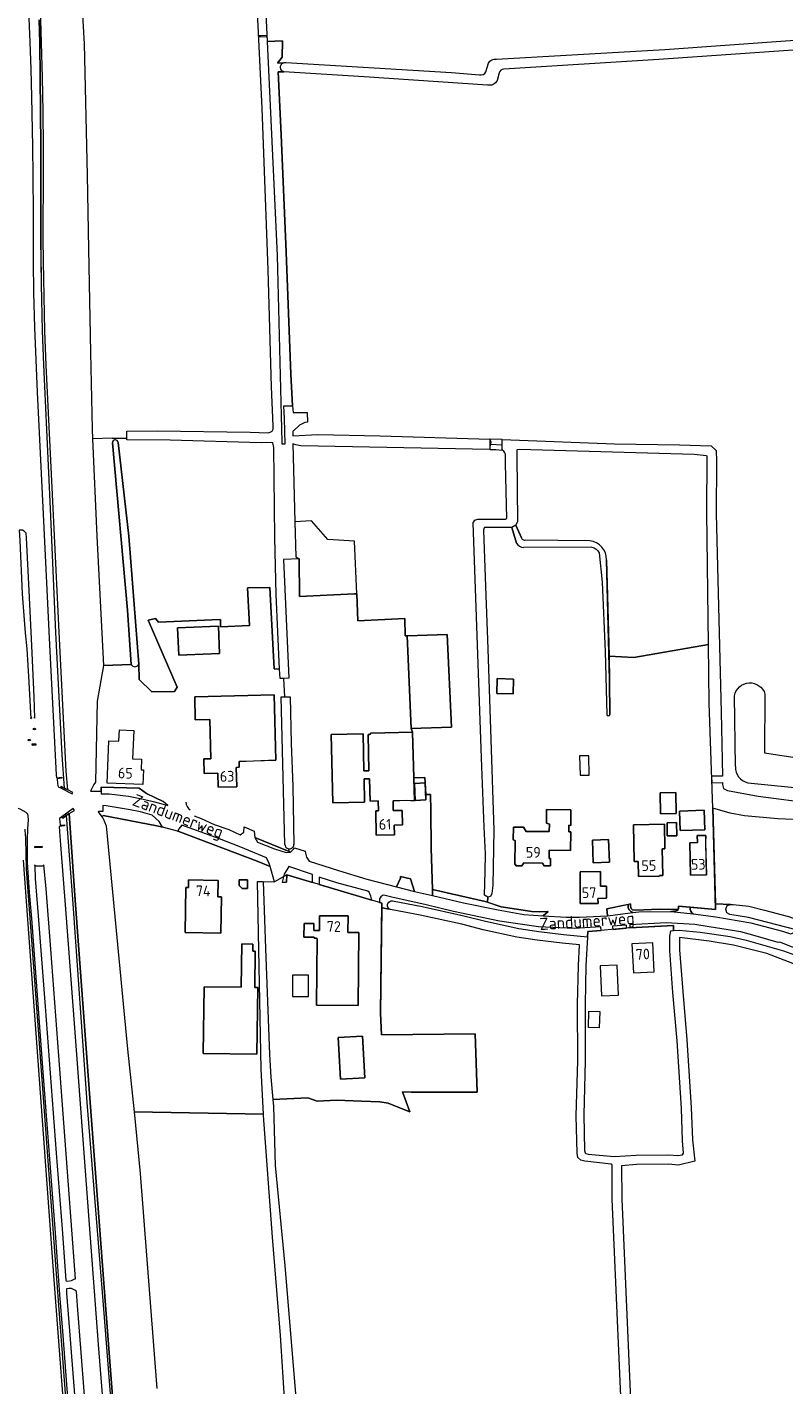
# Model space of a CAD drawing. Header units: metres. Extents: x 209813 to 223847, y 571801 to 587119.
# Tile 516 of 656: x 216896 to 217179, y 583366 to 583874. Entities that reach past the tile are written whole.
import ezdxf
from ezdxf.enums import TextEntityAlignment as Align

# ---------------------------------------------------------------- set-up
doc = ezdxf.new("R2010")
doc.units = ezdxf.units.M
for name, color, linetype, lineweight in [('B-RO-GK-BESCHOEIING_DAMWAND-G', 8, 'GK-BESCHOEIING', 0), ('B-RO-GR-BOUWLAND-GV', 8, 'Continuous', 0), ('B-RO-GR-GRAS-GV', 8, 'Continuous', 0), ('B-RO-GW-TALUD_KRUIN-G', 8, 'Continuous', 0), ('B-RO-IE-MEUBILAIR_WEGMEUBILAIR-S', 8, 'Continuous', 0), ('B-RO-KL-WATER_BRANDLEIDING_PUT-S', 8, 'Continuous', 0), ('B-RO-KL-WATER_PUT-S', 8, 'Continuous', 0), ('B-RO-KW-KUNSTWERK_DEK-GV', 8, 'Continuous', 0), ('B-RO-KW-KUNSTWERK_STUW-GV', 8, 'Continuous', 0), ('B-RO-OG-BEBOUWING-GV', 8, 'Continuous', 0), ('B-RO-OG-BEBOUWING-T18', 8, 'Continuous', 0), ('B-RO-OG-TERREIN_ERF-GV', 8, 'Continuous', 0), ('B-RO-OG-TOPOGRAFIE-T18', 8, 'Continuous', 0), ('B-RO-OG-WATER_GREPPEL-GV', 8, 'Continuous', 0), ('B-RO-OG-WEG-GV', 8, 'Continuous', 0), ('B-RO-VH-ONVERHARD-GV', 8, 'Continuous', 0), ('B-RO-VH-VERHARDING_BETONSTRAATSTEEN-GV', 8, 'Continuous', 0), ('B-RO-VH-VERHARDING_PUIN-GV', 8, 'Continuous', 0), ('B-RO-VH-VERHARDING_STRAATBAKSTEEN-GV', 8, 'Continuous', 0), ('B-RO-VH-VERHARDING_TEGEL-GV', 8, 'Continuous', 0)]:
    doc.layers.add(name, color=color, linetype=linetype, lineweight=lineweight)
doc.styles.add('NLCS-ISO', font='txt')
doc.styles.add('NLCS-ISO-M200-T18', font='txt', dxfattribs={"height": 0.36})
doc.linetypes.add('GK-BESCHOEIING', pattern='A,30,-5,[1,NLCS.shx,S=1,R=0,X=0,Y=0],-5', length=40)

# ---------------------------------------------------------------- blocks, each defined once
blk = doc.blocks.new('SKL-WATER_BRANDKRAAN_BRANDPUT-SO')
at = {"color": 0, "linetype": 'ByBlock', "lineweight": 18}
blk.add_ellipse((0, 0), major_axis=(2.5, 0), ratio=0.54, dxfattribs=at)
at = {"color": 0, "linetype": 'ByBlock', "lineweight": 18, "style": 'NLCS-ISO'}
blk.add_text('bk', height=1.5, dxfattribs=at).set_placement((0.2, 0), align=Align.MIDDLE_CENTER)
blk = doc.blocks.new('SKL-WATER_WATERLEIDINGPUT-SO')
at = {"color": 0, "linetype": 'ByBlock', "lineweight": 18}
blk.add_ellipse((0, 0), major_axis=(2.5, 0), ratio=0.54, dxfattribs=at)
at = {"color": 0, "linetype": 'ByBlock', "lineweight": 18, "style": 'NLCS-ISO'}
blk.add_text('wl', height=1.5, dxfattribs=at).set_placement((0, 0), align=Align.MIDDLE_CENTER)
blk = doc.blocks.new('SIE-WEG_SLAGBOOM-SO')
at = {"linetype": 'ByBlock', "lineweight": 18}
h = blk.add_hatch(color=0, dxfattribs=at)
h.dxf.hatch_style = 1
h.paths.add_polyline_path([(0, 0.5), (-1, 0.5), (-2, -0.5), (-1, -0.5)])
h.paths.add_polyline_path([(2, 0.5), (1, 0.5), (0, -0.5), (1, -0.5)])
at = {"color": 0, "linetype": 'ByBlock', "lineweight": 18}
blk.add_lwpolyline([(-2, 0.5), (2, 0.5), (2, -0.5), (-2, -0.5)], close=True, dxfattribs=at)
for points in [[(-2, -0.5), (-1, 0.5)], [(-1, -0.5), (0, 0.5)], [(0, -0.5), (1, 0.5)], [(1, -0.5), (2, 0.5)]]:
    blk.add_lwpolyline(points, dxfattribs=at)

msp = doc.modelspace()

# ---------------------------------------------------------------- linework, layer by layer
at = {"layer": 'B-RO-GK-BESCHOEIING_DAMWAND-G', "flags": 128}
for points in [[(216911.385, 583588.435), (216910.815, 583595.484), (216908.235, 583647.452), (216905.985, 583693.809), (216903.289, 583747.319), (216902.88, 583759.997), (216902.612, 583773.145), (216902.34, 583786.053), (216902.253, 583794.66), (216902.247, 583798.964), (216902.316, 583816.179), (216902.298, 583829.091), (216902.164, 583842.002), (216901.931, 583854.911), (216901.596, 583867.819), (216901.143, 583880.722), (216900.783, 583889.322), (216900.2, 583902.221), (216897.284, 583946.849), (216894.735, 583982.019), (216890.578, 584043.459), (216887.727, 584086.334), (216884.58, 584134.122), (216881.137, 584191.003), (216877.215, 584246.692), (216874.995, 584277.196), (216870.108, 584347.787), (216865.104, 584417.574), (216861.833, 584466.915), (216858.754, 584502.748), (216856.883, 584525.886), (216856.125, 584533.852), (216854.914, 584545.792), (216853.524, 584557.712), (216852.026, 584569.62), (216851.059, 584577.563), (216850.145, 584585.511), (216848.859, 584597.444), (216848.048, 584605.404), (216846.901, 584617.35), (216845.837, 584629.304), (216844.631, 584643.566)], [(216911.931, 583579.61), (216914.146, 583547.223), (216919.779, 583471.499), (216925.514, 583395.645), (216931.364, 583319.659), (216936.733, 583247.949), (216943.443, 583161.258), (216947.975, 583103.01), (216950.355, 583069.076), (216953.146, 583025.375), (216957.697, 582948.997), (216960.058, 582908.885), (216961.006, 582894.656), (216961.897, 582880.424), (216963.259, 582856.696), (216964.041, 582842.457), (216964.727, 582828.214), (216965.097, 582818.715), (216965.402, 582809.213), (216965.66, 582799.709), (216965.89, 582790.205), (216966.591, 582758.774)]]:
    msp.add_lwpolyline(points, dxfattribs=at)
at = {"layer": 'B-RO-GR-BOUWLAND-GV', "flags": 128}
msp.add_lwpolyline([(216911.673, 583334.546), (216906.329, 583405.121), (216894.889, 583562.2)], dxfattribs=at)
at = {"layer": 'B-RO-GR-GRAS-GV', "flags": 128}
for points in [[(216993.839, 584144.754), (216988.773, 584145.06), (216988.243, 584145.022), (216988.243, 584143.408), (216987.846, 584143.17), (216972.341, 584143.726), (216971.642, 584143.644), (216971.59, 584143.307), (216974.284, 584102.531), (216974.996, 584088.202), (216978.441, 584028.836), (216985.982, 583868.426), (216991.695, 583868.651), (216991.656, 583862.539), (216989.91, 583860.237), (216992.075, 583860.406)], [(216927.957, 583719.956), (216933.537, 583719.956), (216933.492, 583722.568), (216944.854, 583722.761), (216979.653, 583722.274), (216986.385, 583722.023), (216987.092, 583722.246), (216987.838, 583722.651), (216988.269, 583723.369), (216988.267, 583724.581), (216987.688, 583739.143), (216986.377, 583782.961), (216984.085, 583843.377), (216980.623, 583915.246)], [(216916.389, 583887.124), (216917.59, 583867.511), (216918.629, 583818.392), (216919.129, 583790.72), (216919.96, 583752.096), (216920.511, 583723.342), (216920.675, 583719.718)], [(217071.84, 583861.791), (217097.9, 583863.225), (217134.754, 583865.382), (217181.687, 583868.758), (217217.048, 583871.122), (217238.212, 583872.426), (217252.003, 583873.339), (217252.108, 583871.756)], [(217253.931, 583871.884), (217252.108, 583871.756), (217252.227, 583869.952), (217238.436, 583869.039), (217132.494, 583861.627), (217074.555, 583858.073)], [(216992.986, 583860.523), (217055.028, 583856.723), (217065.402, 583855.901)], [(217067.865, 583856.995), (217068.773, 583860.284)], [(217068.385, 583852.061), (217022.309, 583855.153), (216992.292, 583857.004), (216990.144, 583856.978), (216991.287, 583833.496), (216993.139, 583789.575), (216994.837, 583743.9), (216995.433, 583732.027), (216995.727, 583729.617), (217001.015, 583729.619), (217001.121, 583726.021), (217000.116, 583725.809), (216998.158, 583724.91), (216995.582, 583722.528), (216995.548, 583720.847), (217004.962, 583721.329), (217028.311, 583720.883), (217069.371, 583719.598), (217069.706, 583718.587), (217069.537, 583717.809), (217073.951, 583717.497), (217073.989, 583719.453), (217077.117, 583719.356), (217115.938, 583717.841), (217140.287, 583717.494), (217152.156, 583717.136), (217154.02, 583715.321), (217154.156, 583711.376), (217154, 583691.647), (217155.843, 583617.446), (217156.362, 583593.617), (217152.292, 583593.528), (217152.374, 583591.116), (217156.415, 583591.204), (217156.431, 583590.477), (217156.754, 583588.927), (217158.2, 583588.175), (217169.773, 583586.045), (217190.733, 583583.307)], [(217072.857, 583856.592), (217072.017, 583853.8)], [(216927.957, 583719.956), (216920.675, 583719.718)], [(216920.675, 583719.718), (216922.325, 583683.308), (216924.73, 583634.901), (216935.158, 583635.357), (216933.71, 583655.677), (216928.115, 583718.189)], [(216929.116, 583719.343), (216929.044, 583719.956)], [(216930.277, 583718.35), (216934.212, 583683.382), (216938.043, 583635.506), (216938.155, 583629.688), (216942.882, 583625.061), (216951.347, 583625.26), (216952.343, 583626.854), (216941.499, 583651.884), (216944.261, 583652.554), (216945.299, 583651.12), (216965.435, 583652.052)], [(216965.435, 583652.052), (216968.494, 583652.221), (216968.565, 583649.406), (216979.411, 583649.944), (216978.637, 583663.952), (216986.99, 583664.156), (216988.583, 583633.703), (216990.682, 583633.603), (216989.426, 583661.551), (216988.901, 583682.868), (216988.519, 583716.519), (216988.128, 583718.281), (216987.688, 583718.337), (216983.814, 583718.233), (216949.742, 583719.19), (216933.547, 583719.363), (216933.537, 583719.956)], [(217069.537, 583717.809), (217069.317, 583716.794), (217069.297, 583715.795), (216998.608, 583717.16), (216996.737, 583717.502), (216995.556, 583717.907), (216996.348, 583688.686)], [(217019.514, 583661.809), (217019.958, 583651.712), (217037.532, 583652.48), (217037.687, 583646.081), (217038.393, 583646.06), (217053.4, 583646.565), (217054.92, 583611.86), (217039.912, 583611.355), (217040.377, 583610.002), (217040.864, 583592.99), (217045.003, 583593.09), (217045.35, 583586.706), (217047.119, 583586.674), (217047.252, 583580.687), (217047.417, 583566.631), (217047.831, 583551.112), (217067.512, 583546.678), (217068.411, 583546.377), (217068.521, 583548.358), (217067.314, 583549.01), (217067.578, 583557.953), (217067.684, 583564.568), (217067.162, 583574.434), (217066.203, 583600.365), (217063.135, 583688.276), (217063.672, 583689.347), (217064.857, 583689.749), (217075.162, 583689.743), (217075.722, 583689.954), (217075.19, 583710.566), (217075.197, 583713.958), (217074.956, 583714.53), (217074.526, 583715.176), (217074.143, 583715.457), (217073.912, 583715.483), (217073.951, 583717.497)], [(217113.001, 583674.469), (217113.912, 583638.392), (217123.154, 583637.968), (217151.08, 583642.787), (217150.463, 583692.156), (217150.674, 583713.211), (217150.352, 583713.443), (217145.752, 583713.877), (217080.351, 583715.773), (217079.491, 583715.651), (217079.4, 583715.493), (217079.38, 583713.565), (217079.625, 583688.777), (217079.056, 583687.494), (217081.132, 583682.66)], [(217161.239, 583597.156), (217160.885, 583623.607)], [(217172.269, 583624.281), (217172.09, 583602.233), (217186.853, 583600.04)], [(217165.846, 583591.124), (217186.994, 583588.964)], [(217119.395, 583336.092), (217115.147, 583435.318), (217115.081, 583448.231), (217114.685, 583448.407), (217104.898, 583449.525), (217103.347, 583449.889), (217102.287, 583450.886), (217101.933, 583452.6), (217101.642, 583466.541), (217102.19, 583487.077), (217102.071, 583508.27), (217102.434, 583522.774), (217102.815, 583530.527), (217096.351, 583531.128), (217087.078, 583532.226), (217079.468, 583533.367), (217066.839, 583536.134), (217058.833, 583538.183), (217043.245, 583541.568), (217032.187, 583543.694), (217031.779, 583543.859), (217028.89, 583544.327), (217028.46, 583504.9), (217028.735, 583496.802), (217063.793, 583497.199), (217064.587, 583475.371), (217039.916, 583475.371), (217036.582, 583475.428), (217039.44, 583468.046), (217038.361, 583468.354), (217031.264, 583471.192), (217028.169, 583471.748), (217021.303, 583471.986), (217011.968, 583472.389), (217004.692, 583471.992), (217001.261, 583473.256), (216988.164, 583472.554), (216988.396, 583469.978), (216989.052, 583447.978), (216992.57, 583410.54), (216997.153, 583356.483)], [(217185.982, 583522.257), (217172.925, 583527.205), (217160.473, 583530.344), (217151.431, 583531.882), (217140.325, 583533.267), (217140.298, 583528.655), (217141.481, 583512.974), (217143.041, 583494.932), (217144.689, 583469.58), (217145.126, 583457.484), (217146.031, 583449.562), (217139.858, 583448.084), (217136.154, 583448.363), (217124.153, 583448.269), (217118.574, 583447.861), (217118.646, 583435.391), (217129.692, 583181.639), (217135.722, 583034.865), (217136.326, 583024.823)], [(216992.554, 583358.898), (216990.992, 583384.305), (216988.029, 583421.139), (216984.68, 583466.664), (216984.655, 583467.175), (216936.187, 583468.007), (216938.543, 583444.984), (216944.686, 583364.5)]]:
    msp.add_lwpolyline(points, dxfattribs=at)
at = {"layer": 'B-RO-GR-GRAS-GV'}
for points in [[(216992.075, 583860.406, -0.1292641), (216992.986, 583860.523)], [(217068.773, 583860.284, -0.2726035), (217071.84, 583861.791)], [(217065.402, 583855.901, 0.3377162), (217067.865, 583856.995)], [(217074.555, 583858.073, 0.3028672), (217072.857, 583856.592)], [(217072.017, 583853.8, -0.3603467), (217068.385, 583852.061)], [(217160.885, 583623.607, -0.7921545), (217172.269, 583624.281)], [(217161.239, 583597.156, 0.3820419), (217165.846, 583591.124)]]:
    msp.add_lwpolyline(points, format="xyb", dxfattribs=at)
at = {"layer": 'B-RO-GR-GRAS-GV', "flags": 128}
for points in [[(217019.514, 583661.809), (217018.727, 583681.477), (217008.763, 583682.067), (217002.534, 583689.081), (216996.348, 583688.686), (216996.705, 583675.662), (216997.943, 583674.849), (216998.054, 583660.81), (217018.735, 583661.824)], [(217159.322, 583545.614), (217160.386, 583545.59), (217166.249, 583544.876), (217172.113, 583543.495), (217181.118, 583541.111), (217186.918, 583538.891), (217188.864, 583543.66), (217189.555, 583553.39), (217189.871, 583563.631), (217190.236, 583577.233), (217188.518, 583577.114), (217177.036, 583577.621), (217164.666, 583578.732), (217159.186, 583579.727), (217152.701, 583581.57), (217153.742, 583545.744)]]:
    msp.add_lwpolyline(points, close=True, dxfattribs=at)
at = {"layer": 'B-RO-GR-GRAS-GV'}
msp.add_arc((216929.197, 583718.262), 1.084, 4.64868, 183.34649, dxfattribs=at)
at = {"layer": 'B-RO-GW-TALUD_KRUIN-G', "flags": 128}
for points in [[(216900.649, 583876.515), (216900.892, 583867.915), (216901.099, 583855.01), (216901.232, 583842.104), (216901.342, 583829.198), (216901.363, 583816.292), (216901.276, 583799.084), (216901.329, 583786.178), (216901.464, 583777.575), (216901.811, 583760.144), (216902.303, 583747.443), (216904.753, 583693.578), (216906.791, 583647.252), (216909.139, 583601.555), (216910.095, 583589.094)], [(216910.808, 583578.79), (216913.112, 583547.488), (216918.591, 583471.457), (216924.674, 583395.825), (216930.613, 583319.677), (216936.029, 583247.846), (216942.712, 583161.051), (216944.847, 583135.611), (216947.121, 583103.045), (216949.666, 583069.305), (216952.434, 583025.288), (216955.082, 582982.779), (216957.02, 582949.014), (216959.241, 582908.401), (216960.227, 582894.227), (216961.161, 582880.05), (216961.749, 582870.596), (216962.605, 582856.414), (216963.42, 582842.228), (216964.099, 582828.037), (216964.435, 582818.572), (216964.696, 582809.104), (216965.253, 582785.429), (216965.892, 582761.96)]]:
    msp.add_lwpolyline(points, dxfattribs=at)
at = {"layer": 'B-RO-KW-KUNSTWERK_DEK-GV', "flags": 128}
msp.add_lwpolyline([(217069.351, 583718.598), (217069.297, 583715.795), (217071.526, 583715.752), (217073.912, 583715.483), (217073.989, 583719.453), (217069.371, 583719.598)], close=True, dxfattribs=at)
at = {"layer": 'B-RO-KW-KUNSTWERK_STUW-GV', "flags": 128}
msp.add_lwpolyline([(216983.78, 583870.477), (216982.784, 583870.431), (216982.799, 583870.068), (216985.898, 583870.213), (216985.884, 583870.577)], close=True, dxfattribs=at)
at = {"layer": 'B-RO-OG-BEBOUWING-GV', "flags": 128}
for points in [[(216955.895, 583638.921), (216968.223, 583639.434), (216967.798, 583649.645), (216952.484, 583649.008), (216952.909, 583638.797)], [(217039.912, 583611.355), (217054.92, 583611.86), (217053.4, 583646.565), (217038.393, 583646.06)], [(217071.899, 583624.46), (217078.083, 583624.299), (217078.228, 583629.879), (217072.044, 583630.04)], [(216958.897, 583623.238), (216959.118, 583614.667), (216964.518, 583614.807), (216964.898, 583600.097), (216962.328, 583600.03), (216962.468, 583594.6), (216967.498, 583594.73), (216967.635, 583589.43), (216974.617, 583589.617), (216974.423, 583596.856), (216975.572, 583596.886), (216975.514, 583599.068), (216980.837, 583599.331), (216989.232, 583599.556), (216988.577, 583624.004)], [(217040.377, 583610.002), (217024.736, 583609.645), (217024.42, 583609.114), (217023.762, 583609.099), (217024.069, 583595.608), (217022.179, 583595.565), (217021.864, 583609.367), (217009.95, 583609.095), (217010.531, 583583.574), (217022.457, 583583.846), (217022.258, 583592.556), (217024.313, 583592.602), (217024.504, 583584.21), (217027.545, 583584.28), (217027.629, 583580.599), (217026.611, 583580.576), (217026.818, 583571.47), (217033.595, 583571.624), (217033.512, 583575.245), (217036.701, 583575.318), (217036.577, 583580.774), (217033.189, 583580.697), (217033.106, 583584.347), (217038.278, 583584.579), (217041.111, 583584.372)], [(217106.539, 583593.96), (217106.324, 583601.226), (217102.93, 583601.125), (217103.143, 583593.958)], [(217045.431, 583584.681), (217045.177, 583591.035), (217041.077, 583590.871), (217041.331, 583584.517)], [(217133.08, 583587.373), (217133.195, 583579.504), (217139.08, 583579.59), (217138.965, 583587.459)], [(217078.106, 583569.706), (217078.77, 583569.475), (217078.71, 583560.554), (217079.013, 583560.552), (217079.009, 583560.003), (217081.342, 583559.987), (217082.03, 583561.084), (217089.058, 583561.037), (217089.704, 583560), (217092.005, 583559.985), (217092.024, 583562.754), (217091.513, 583562.757), (217091.534, 583565.851), (217099.557, 583565.796), (217099.604, 583572.696), (217098.836, 583572.702), (217098.853, 583575.171), (217099.591, 583575.166), (217099.631, 583580.975), (217090.576, 583581.036), (217090.541, 583575.921), (217091.598, 583575.553), (217091.579, 583572.81), (217082.942, 583572.869), (217081.917, 583574.511), (217078.139, 583574.537)], [(217140.274, 583580.51), (217140.507, 583573.21), (217149.795, 583573.507), (217149.562, 583580.807)], [(217123.084, 583575.401), (217123.321, 583561.58), (217124.85, 583561.607), (217124.945, 583556.051), (217132.84, 583556.186), (217132.835, 583556.428), (217134.026, 583556.449), (217133.856, 583566.388), (217134.827, 583566.404), (217134.67, 583575.6)], [(217135.641, 583576.145), (217135.731, 583571.189), (217139.308, 583571.254), (217139.218, 583576.21)], [(217144.15, 583568.62), (217144.459, 583556.512), (217150.344, 583556.662), (217150.175, 583568.732), (217150.106, 583571.422), (217146.923, 583571.34), (217146.99, 583568.692)], [(217107.676, 583569.617), (217107.977, 583561.161), (217114.046, 583561.377), (217113.745, 583569.833)], [(216955.296, 583535.086), (216968.628, 583534.844), (216968.874, 583548.424), (216967.571, 583548.448), (216967.681, 583554.552), (216956.63, 583554.753), (216956.578, 583551.89), (216955.602, 583551.908)], [(216975.525, 583552.68), (216976.712, 583551.524), (216978.649, 583551.513), (216978.668, 583554.823), (216975.538, 583554.841)], [(217103.085, 583557.831), (217103.15, 583545.917), (217109.79, 583545.954), (217109.78, 583547.852), (217113.003, 583547.869), (217112.979, 583552.383), (217110.76, 583552.371), (217110.73, 583557.873)], [(216999.781, 583533.344), (217003.587, 583533.313), (217003.585, 583532.958), (217004.439, 583532.816), (217004.691, 583532.814), (217004.492, 583507.913), (217020.035, 583507.788), (217020.253, 583535.095), (217016.243, 583535.128), (217016.292, 583541.287), (217005.634, 583541.373), (217005.589, 583535.803), (217003.492, 583535.819), (217003.512, 583538.404), (216999.822, 583538.434)], [(216981.355, 583514.553), (216981.523, 583528.08), (216980.622, 583528.091), (216980.655, 583530.763), (216976.526, 583530.814), (216976.326, 583514.615), (216962.43, 583514.787), (216962.121, 583489.778), (216982.2, 583489.53), (216982.509, 583514.539)], [(217122.484, 583530.79), (217123.025, 583520.027), (217130.787, 583520.417), (217130.245, 583531.181)], [(217110.584, 583522.591), (217111.156, 583511.372), (217117.508, 583511.696), (217116.936, 583522.915)], [(216995.485, 583519.081), (216995.514, 583511.104), (217001.484, 583511.126), (217001.455, 583519.103)], [(217012.624, 583495.844), (217013.459, 583480.261), (217022.509, 583480.746), (217021.674, 583496.329)]]:
    msp.add_lwpolyline(points, close=True, dxfattribs=at)
at = {"layer": 'B-RO-OG-TERREIN_ERF-GV', "flags": 128}
for points in [[(217077.578, 583686.574), (217067.308, 583686.56), (217067.175, 583686.409), (217066.95, 583685.625), (217067.653, 583664.499), (217068.614, 583641.229), (217070.863, 583573.418), (217070.402, 583552.716), (217070.028, 583549.731), (217069.556, 583548.609), (217068.521, 583548.358), (217068.411, 583546.377), (217073.558, 583544.655), (217084.983, 583542.995), (217088.015, 583542.843), (217091.085, 583542.993), (217089.334, 583541.358), (217097.867, 583540.85), (217102.885, 583540.768), (217113.288, 583541.362), (217113.113, 583543.893), (217121.979, 583545.797), (217122.009, 583544.87), (217122.181, 583544.069), (217122.753, 583543.611), (217123.669, 583543.439), (217132.976, 583543.763), (217139.815, 583543.661), (217139.956, 583543.878), (217139.918, 583544.984), (217153.8, 583543.741), (217152.701, 583581.57), (217151.354, 583620.918), (217151.08, 583642.787), (217123.154, 583637.968), (217113.912, 583638.392), (217114.139, 583629.433), (217114.261, 583616.575)], [(217079.356, 583680.761), (217077.578, 583686.574)], [(217107.462, 583679.203), (217081.871, 583679.049)], [(216994.198, 583565.322), (216994.681, 583565.122), (216995.949, 583566.358), (216996.243, 583566.804), (217000.21, 583565.52), (217000.322, 583564.755), (217000.722, 583563.286), (217001.752, 583561.803), (217012.689, 583558.31), (217023.348, 583555.07), (217034.455, 583552.119), (217035.937, 583555.413), (217035.937, 583556.063), (217039.579, 583555.136), (217041.119, 583550.458), (217047.827, 583548.884), (217047.831, 583551.112), (217047.417, 583566.631), (217047.252, 583580.687), (217047.119, 583586.674), (217045.35, 583586.706), (217045.431, 583584.681), (217041.331, 583584.517), (217041.077, 583590.871), (217045.177, 583591.035), (217045.003, 583593.09), (217040.864, 583592.99), (217041.111, 583584.372), (217038.281, 583584.465), (217033.106, 583584.347), (217033.189, 583580.697), (217036.577, 583580.774), (217036.701, 583575.318), (217033.512, 583575.245), (217033.595, 583571.624), (217026.818, 583571.47), (217026.611, 583580.576), (217027.629, 583580.599), (217027.545, 583584.28), (217024.504, 583584.21), (217024.313, 583592.602), (217022.258, 583592.556), (217022.457, 583583.846), (217010.531, 583583.574), (217009.95, 583609.095), (217021.864, 583609.367), (217022.179, 583595.565), (217024.069, 583595.608), (217023.762, 583609.099), (217024.42, 583609.114), (217024.736, 583609.645), (217040.377, 583610.002), (217039.912, 583611.355), (217038.393, 583646.06), (217037.687, 583646.081), (217037.532, 583652.48), (217019.958, 583651.712), (217019.514, 583661.809), (217018.735, 583661.824), (216998.054, 583660.81), (216997.943, 583674.849), (216992.1, 583674.654), (216994.098, 583630.224), (216992.292, 583630.142)], [(216992.292, 583630.142), (216990.841, 583630.077), (216990.682, 583633.603), (216988.583, 583633.703), (216986.99, 583664.156), (216978.637, 583663.952), (216979.411, 583649.944), (216968.565, 583649.406), (216968.494, 583652.221), (216965.435, 583652.052), (216945.299, 583651.12), (216944.261, 583652.554), (216941.499, 583651.884), (216952.343, 583626.854), (216951.347, 583625.26), (216942.882, 583625.061), (216938.155, 583629.688), (216938.043, 583635.506)], [(216935.158, 583635.357), (216924.73, 583634.901), (216922.423, 583621.659), (216921.788, 583591.298), (216921.162, 583590.478), (216919.934, 583587.948), (216923.873, 583587.948), (216923.888, 583589.497), (216938.07, 583589.018), (216940.856, 583587.12), (216947.134, 583584.119)], [(216992.656, 583568.015), (216991.199, 583623.176), (216992.57, 583623.203), (216992.292, 583630.142)], [(216992.57, 583623.203), (216994.612, 583623.243), (216994.956, 583605.777), (216995.589, 583589.811), (216996.015, 583568.045)], [(216958.69, 583578.757), (216961.317, 583577.755), (216966.124, 583575.494), (216971.634, 583573.554), (216975.873, 583571.624), (216977.225, 583572.668), (216977.379, 583574.563), (216981.134, 583572.955), (216981.397, 583570.632), (216994.198, 583565.322), (216994.163, 583566.371)], [(216984.562, 583554.181), (216985.371, 583529.037), (216986.823, 583489.468), (216987.403, 583480.993), (216988.164, 583472.554), (217001.261, 583473.256), (217004.692, 583471.992), (217011.968, 583472.389), (217021.303, 583471.986), (217028.169, 583471.748), (217031.264, 583471.192), (217038.361, 583468.354), (217039.44, 583468.046), (217036.582, 583475.428), (217039.916, 583475.371), (217064.587, 583475.371), (217063.793, 583497.199), (217028.735, 583496.802), (217028.46, 583504.9), (217028.904, 583546.068), (216993.332, 583556.628), (216993.226, 583553.849)], [(216993.332, 583556.628), (216988.7, 583554.022)]]:
    msp.add_lwpolyline(points, dxfattribs=at)
for points in [[(216955.47, 583649.132), (216967.798, 583649.645), (216968.223, 583639.434), (216952.909, 583638.797), (216952.484, 583649.008)], [(217078.228, 583629.879), (217078.083, 583624.299), (217071.899, 583624.46), (217072.044, 583630.04)], [(216958.897, 583623.238), (216988.577, 583624.004), (216989.232, 583599.556), (216980.841, 583599.211), (216975.514, 583599.068), (216975.572, 583596.886), (216974.423, 583596.856), (216974.617, 583589.617), (216967.635, 583589.43), (216967.498, 583594.73), (216962.468, 583594.6), (216962.328, 583600.03), (216964.898, 583600.097), (216964.518, 583614.807), (216959.118, 583614.667)], [(216930.534, 583606.631), (216930.715, 583610.918), (216936.119, 583610.69), (216935.672, 583600.103), (216939.036, 583599.961), (216938.866, 583595.954), (216939.673, 583595.92), (216939.443, 583590.475), (216926.17, 583590.923), (216926.784, 583606.789)], [(217139.08, 583579.59), (217133.195, 583579.504), (217133.08, 583587.373), (217138.965, 583587.459)], [(217081.917, 583574.511), (217082.942, 583572.869), (217091.579, 583572.81), (217091.598, 583575.553), (217090.541, 583575.921), (217090.576, 583581.036), (217099.631, 583580.975), (217099.591, 583575.166), (217098.853, 583575.171), (217098.836, 583572.702), (217099.604, 583572.696), (217099.557, 583565.796), (217091.534, 583565.851), (217091.513, 583562.757), (217092.024, 583562.754), (217092.005, 583559.985), (217089.704, 583560), (217089.058, 583561.037), (217082.03, 583561.084), (217081.342, 583559.987), (217079.009, 583560.003), (217079.013, 583560.552), (217078.71, 583560.554), (217078.77, 583569.475), (217078.106, 583569.706), (217078.139, 583574.537)], [(217149.795, 583573.507), (217140.507, 583573.21), (217140.274, 583580.51), (217149.562, 583580.807)], [(216946.882, 583574.425), (216944.7, 583574.973), (216924.654, 583578.867), (216924.152, 583578.368), (216924.457, 583577.969), (216925.75, 583575.013), (216933.792, 583491.415), (216936.187, 583468.007), (216984.655, 583467.175), (216983.821, 583483.915), (216982.451, 583554.1), (216984.562, 583554.181), (216988.7, 583554.022), (216987.119, 583559.791), (216982.302, 583561.762), (216952.985, 583572.89)], [(217134.827, 583566.404), (217133.856, 583566.388), (217134.026, 583556.449), (217132.835, 583556.428), (217132.84, 583556.186), (217124.945, 583556.051), (217124.85, 583561.607), (217123.321, 583561.58), (217123.084, 583575.401), (217134.67, 583575.6)], [(217139.308, 583571.254), (217135.731, 583571.189), (217135.641, 583576.145), (217139.218, 583576.21)], [(217146.923, 583571.34), (217150.106, 583571.422), (217150.036, 583568.729), (217150.344, 583556.662), (217144.459, 583556.512), (217144.15, 583568.62), (217146.99, 583568.692)], [(217114.046, 583561.377), (217107.977, 583561.161), (217107.676, 583569.617), (217113.745, 583569.833)], [(216956.578, 583551.89), (216956.63, 583554.753), (216967.681, 583554.552), (216967.571, 583548.448), (216968.874, 583548.424), (216968.628, 583534.844), (216955.296, 583535.086), (216955.602, 583551.908)], [(216978.668, 583554.823), (216978.649, 583551.513), (216976.712, 583551.524), (216975.525, 583552.68), (216975.538, 583554.841)], [(217110.76, 583552.371), (217112.979, 583552.383), (217113.003, 583547.869), (217109.78, 583547.852), (217109.79, 583545.954), (217103.15, 583545.917), (217103.085, 583557.831), (217110.73, 583557.873)], [(217016.243, 583535.128), (217020.253, 583535.095), (217020.035, 583507.788), (217004.492, 583507.913), (217004.691, 583532.814), (217004.44, 583532.952), (217003.585, 583532.958), (217003.587, 583533.313), (216999.781, 583533.344), (216999.822, 583538.434), (217003.512, 583538.404), (217003.492, 583535.819), (217005.589, 583535.803), (217005.634, 583541.373), (217016.292, 583541.287)], [(217110.824, 583535.853), (217105.998, 583535.434), (217105.292, 583522.7), (217104.93, 583508.251), (217105.05, 583487.056), (217104.51, 583466.848), (217104.788, 583453.539), (217104.977, 583452.623), (217105.186, 583452.427), (217106.081, 583452.217), (217115.858, 583451.293), (217124.011, 583451.768), (217136.272, 583451.864), (217139.694, 583451.607), (217141.457, 583451.857), (217141.805, 583452.48), (217141.455, 583457.141), (217141.017, 583469.271), (217139.371, 583494.57), (217137.812, 583512.606), (217136.626, 583528.336), (217136.653, 583533.714), (217137.049, 583535.713), (217138.043, 583535.828), (217138.043, 583537.753), (217121.525, 583536.781)], [(216980.655, 583530.763), (216980.622, 583528.091), (216981.523, 583528.08), (216981.355, 583514.553), (216982.509, 583514.539), (216982.2, 583489.53), (216962.121, 583489.778), (216962.43, 583514.787), (216976.326, 583514.615), (216976.526, 583530.814)], [(217106.2, 583499.569), (217106.399, 583505.602), (217110.444, 583505.469), (217110.245, 583499.436)], [(217022.509, 583480.746), (217013.459, 583480.261), (217012.624, 583495.844), (217021.674, 583496.329)]]:
    msp.add_lwpolyline(points, close=True, dxfattribs=at)
at = {"layer": 'B-RO-OG-TERREIN_ERF-GV'}
for points in [[(216935.471, 583634.929, -0.0844534), (216935.158, 583635.357)], [(216955.541, 583583.799, 0.2256376), (216957.17, 583580.905)]]:
    msp.add_lwpolyline(points, format="xyb", dxfattribs=at)
msp.add_arc((216994.335, 583568.041), 1.679, 180.90202, 0.96341, dxfattribs=at)
msp.add_arc((216994.335, 583568.041), 1.679, 180.90202, 0.96341, dxfattribs=at)
at = {"layer": 'B-RO-OG-WATER_GREPPEL-GV', "flags": 128}
for points in [[(216928.115, 583718.189), (216933.71, 583655.677), (216935.158, 583635.357)], [(216938.043, 583635.506), (216934.212, 583683.382), (216930.277, 583718.35)], [(217081.132, 583682.66), (217079.056, 583687.494), (217077.578, 583686.574), (217079.356, 583680.761)], [(217106.718, 583681.608), (217082.762, 583681.834)], [(217110.171, 583677.095), (217111.33, 583666.159), (217112.438, 583640.145), (217113.041, 583616.602)], [(217114.261, 583616.575), (217114.139, 583629.433), (217113.001, 583674.469)]]:
    msp.add_lwpolyline(points, dxfattribs=at)
at = {"layer": 'B-RO-OG-WATER_GREPPEL-GV'}
for points in [[(217082.762, 583681.834, -0.42047), (217081.132, 583682.66)], [(217079.356, 583680.761, 0.2264776), (217081.871, 583679.049)], [(217113.001, 583674.469, 0.3836774), (217106.718, 583681.608)], [(217107.462, 583679.203, -0.2691828), (217110.171, 583677.095)], [(216935.471, 583634.929, 0.5404884), (216938.043, 583635.506)], [(217113.041, 583616.602, 0.8401176), (217114.261, 583616.575)]]:
    msp.add_lwpolyline(points, format="xyb", dxfattribs=at)
at = {"layer": 'B-RO-OG-WEG-GV', "flags": 128}
for points in [[(216901.288, 583790.48), (216901.464, 583777.575), (216901.811, 583760.144), (216902.303, 583747.443), (216904.753, 583693.578), (216906.791, 583647.252), (216909.139, 583601.555), (216910.095, 583589.094), (216911.385, 583588.435), (216910.815, 583595.484), (216908.235, 583647.452), (216905.985, 583693.809), (216903.289, 583747.319), (216902.88, 583759.997), (216902.612, 583773.145), (216902.34, 583786.053), (216902.253, 583794.66), (216902.247, 583798.964), (216902.316, 583816.179), (216902.298, 583829.091), (216902.164, 583842.002), (216901.931, 583854.911), (216901.596, 583867.819), (216901.143, 583880.722)], [(216896.893, 583877.045), (216897.236, 583868.076), (216897.535, 583857.964), (216897.786, 583847.69), (216898.183, 583829.071), (216898.305, 583818.079), (216898.404, 583804.213), (216898.43, 583786.004), (216898.585, 583774.508), (216898.971, 583761.328), (216900.007, 583737.21), (216902.2, 583691.597), (216904.591, 583642.668), (216907.062, 583594.095), (216907.139, 583592.991), (216909.15, 583593.15), (216909.182, 583592.751), (216907.452, 583592.614), (216907.562, 583590.761), (216907.677, 583590.026), (216907.798, 583589.589), (216908.65, 583589.15), (216908.928, 583589.69), (216910.095, 583589.094)], [(216901.288, 583790.48), (216901.276, 583799.084), (216901.363, 583816.292), (216901.342, 583829.198), (216901.232, 583842.104), (216901.099, 583855.01), (216900.892, 583867.915), (216900.649, 583876.515)], [(216899.132, 583615.253), (216898.882, 583623.265), (216897.983, 583642.367), (216896.936, 583662.947), (216895.972, 583682.659), (216895.856, 583684.49), (216895.078, 583685.242), (216894.447, 583685.568), (216893.251, 583685.52), (216893.404, 583681.753), (216894.396, 583661.744), (216895.446, 583647.164), (216896.126, 583641.25), (216896.889, 583628.762), (216897.605, 583615.03)], [(216917.098, 583286.346), (216909.525, 583385.972), (216908.443, 583399.674), (216907.726, 583410.088), (216906.808, 583422.754), (216902.232, 583482.791), (216897.931, 583540.354), (216897.125, 583550.039), (216896.377, 583561.327), (216896.309, 583569.82), (216896.476, 583573.913), (216896.699, 583577.23), (216896.64, 583578.714), (216896.406, 583579.361), (216895.787, 583579.989), (216893.581, 583581.225), (216892.131, 583581.767), (216890.531, 583582.049), (216889.101, 583582.199), (216889.049, 583581.702)], [(216910.808, 583578.79), (216909.536, 583577.861), (216909.154, 583578.386), (216908.366, 583577.749), (216908.549, 583575.18), (216910.159, 583575.38), (216910.204, 583574.982), (216908.235, 583574.738)], [(216931.364, 583319.659), (216925.514, 583395.645), (216919.779, 583471.499), (216914.146, 583547.223), (216911.931, 583579.61), (216910.808, 583578.79), (216913.112, 583547.488), (216918.591, 583471.457), (216924.674, 583395.825), (216930.613, 583319.677)], [(216895.276, 583573.733), (216895.345, 583573.381), (216895.633, 583570.338), (216895.89, 583558.77), (216898.932, 583517.261), (216907.53, 583400.727), (216912.554, 583334.628), (216916.115, 583288.721), (216919.11, 583250.643), (216918.974, 583250.187), (216918.621, 583249.944), (216918.138, 583250.097), (216917.893, 583250.526), (216918.419, 583242.295), (216915.259, 583241.991), (216916.813, 583241.776), (216917.955, 583241.295), (216918.699, 583240.612), (216919.186, 583239.36), (216919.243, 583238.182), (216919.104, 583236.781), (216918.589, 583236.016), (216917.887, 583235.569)], [(216908.235, 583574.738), (216908.561, 583569.55), (216910.537, 583543.796), (216912.144, 583522.444), (216914.23, 583494.403), (216920.005, 583417.548), (216922.823, 583380.989), (216925.498, 583346.668)], [(216899.069, 583560.334), (216899.015, 583559.922), (216899.192, 583555.231), (216900.379, 583541.314), (216902.886, 583507.375), (216907.046, 583452.495), (216909.247, 583424.108), (216910.667, 583404.993), (216910.802, 583404.733), (216911.42, 583404.68), (216912.81, 583404.849), (216914.073, 583405.559), (216914.309, 583405.592)], [(216901.903, 583559.904), (216899.596, 583559.845)], [(216914.309, 583405.592), (216907.687, 583493.907), (216905.034, 583528.901), (216903.28, 583551.39), (216902.395, 583560.353)], [(217032.88, 583546.892), (217043.999, 583544.755), (217059.646, 583541.356), (217067.654, 583539.307), (217080.184, 583536.562), (217087.697, 583535.435), (217096.914, 583534.344), (217105.85, 583533.514), (217105.998, 583535.434), (217110.944, 583535.863), (217110.872, 583537.236), (217100.923, 583536.624), (217087.575, 583537.213), (217072.881, 583539.361), (217055.731, 583542.981), (217045.542, 583545.452), (217032.599, 583548.349), (217029.624, 583549.072), (217029.165, 583548.973), (217028.53, 583548.417), (217028.041, 583547.69), (217028.041, 583546.325), (217028.904, 583546.068), (217028.89, 583544.327), (217031.779, 583543.859), (217031.514, 583544.102)], [(217187.312, 583527.699), (217177.819, 583531.416), (217177.209, 583531.331), (217169.455, 583533.59), (217163.176, 583535.295), (217151.429, 583537.231), (217145.961, 583538.018), (217135.326, 583538.716), (217121.743, 583537.962), (217121.763, 583536.795), (217138.043, 583537.753), (217138.043, 583535.828), (217140.131, 583535.896), (217148.051, 583535.251), (217159.239, 583533.555), (217165.247, 583532.223), (217179.208, 583528.218), (217185.995, 583525.693)]]:
    msp.add_lwpolyline(points, dxfattribs=at)
at = {"layer": 'B-RO-OG-WEG-GV'}
for points in [[(216897.605, 583615.03, -0.4137385), (216898.072, 583615.508)], [(216898.657, 583615.535, -0.3238157), (216899.132, 583615.253)], [(216899.596, 583559.845, -0.5038953), (216899.069, 583560.334)], [(216902.395, 583560.353, -0.4091106), (216901.903, 583559.904)], [(217031.514, 583544.102, -0.7132058), (217032.88, 583546.892)]]:
    msp.add_lwpolyline(points, format="xyb", dxfattribs=at)
at = {"layer": 'B-RO-OG-WEG-GV', "flags": 128}
for points in [[(216924.152, 583578.368), (216924.654, 583578.867), (216944.7, 583574.973), (216946.882, 583574.425), (216945.593, 583576.547), (216942.999, 583579.03), (216938.629, 583580.158), (216934.784, 583580.985), (216925.761, 583582.473), (216924.563, 583582.561), (216924.563, 583580.302), (216922.874, 583580.302), (216922.753, 583580.199)], [(216985.706, 583563.022), (216976.145, 583567.022), (216968.134, 583570.114), (216954.091, 583575.23), (216952.902, 583573.864), (216952.534, 583573.004), (216952.985, 583572.89), (216982.302, 583561.762), (216987.119, 583559.791), (216986.801, 583560.953)], [(216994.198, 583565.322), (216981.397, 583570.632), (216982.333, 583568.919), (216988.809, 583566.368), (216993.064, 583564.982), (216994.681, 583565.122)], [(217002.925, 583553.78), (217002.925, 583556.734), (216994.065, 583559.769), (216992.354, 583556.918), (216991.585, 583553.912), (216993.226, 583553.849), (216993.332, 583556.628)], [(217023.722, 583550.507), (217012.052, 583553.632), (217005.486, 583555.836), (217005.486, 583553.02), (217025.142, 583547.185), (217024.85, 583548.642), (217024.111, 583550.146)], [(217047.831, 583551.112), (217047.827, 583548.884), (217059.509, 583546.123), (217072.388, 583543.525), (217082.063, 583541.823), (217089.334, 583541.358), (217091.085, 583542.993), (217088.015, 583542.843), (217084.983, 583542.995), (217073.558, 583544.655), (217067.512, 583546.678)], [(217137.105, 583542.877), (217138.907, 583543.134), (217139.708, 583543.496), (217139.815, 583543.661), (217132.976, 583543.763), (217123.669, 583543.439), (217122.753, 583543.611), (217122.181, 583544.069), (217122.009, 583544.87), (217121.979, 583545.797), (217121.08, 583545.603), (217121.056, 583544.488), (217121.323, 583543.649), (217121.914, 583543.038), (217122.79, 583542.536), (217125.03, 583542.789), (217136.775, 583542.903)], [(217159.322, 583545.614), (217153.742, 583545.744), (217153.8, 583543.741), (217144.232, 583544.615), (217144.229, 583543.63), (217144.534, 583543.057), (217144.953, 583542.466), (217145.372, 583542.107), (217153.881, 583540.979), (217166.975, 583538.735), (217178.851, 583535.561), (217181.806, 583534.6), (217184.93, 583535.733), (217185.511, 583536.204), (217183.878, 583536.074), (217166.125, 583540.748), (217159.138, 583541.815), (217157.962, 583542.488), (217157.681, 583543.852), (217158.162, 583545.174)], [(217115.301, 583536.242), (217120.445, 583536.687), (217120.448, 583537.861), (217115.236, 583537.466)], [(216927.315, 583236.878), (216926.46, 583247.383), (216918.92, 583345.989), (216915.077, 583395.556), (216914.66, 583400.765), (216914.065, 583401.346), (216912.79, 583401.893), (216911.764, 583401.945), (216910.865, 583401.82), (216910.971, 583400.114), (216912.076, 583386.065), (216914.755, 583351.013), (216918.324, 583305.019), (216921.452, 583263.236), (216922.871, 583244.027), (216923.589, 583235.117), (216924.473, 583235.324), (216925.898, 583235.944), (216926.936, 583236.5)]]:
    msp.add_lwpolyline(points, close=True, dxfattribs=at)
at = {"layer": 'B-RO-VH-ONVERHARD-GV', "flags": 128}
for points in [[(216992.075, 583860.406), (216989.91, 583860.237), (216991.656, 583862.539), (216991.695, 583868.651), (216985.982, 583868.426), (216989.75, 583788.278), (216991.536, 583718.448), (216991.533, 583717.897), (216992.776, 583717.9)], [(216992.776, 583717.9), (216992.522, 583727.374), (216992.216, 583732.056), (216995.433, 583732.027), (216994.837, 583743.9), (216993.139, 583789.575), (216991.287, 583833.496), (216990.144, 583856.978), (216992.292, 583857.004)]]:
    msp.add_lwpolyline(points, dxfattribs=at)
at = {"layer": 'B-RO-VH-ONVERHARD-GV'}
msp.add_lwpolyline([(216992.292, 583857.004, -0.7204151), (216992.075, 583860.406)], format="xyb", dxfattribs=at)
at = {"layer": 'B-RO-VH-VERHARDING_BETONSTRAATSTEEN-GV', "flags": 128}
for points in [[(216923.873, 583587.948), (216923.864, 583587.002), (216926.938, 583587.002), (216934.064, 583586.058), (216938.443, 583585.207), (216942.794, 583584.203), (216946.246, 583583.29), (216948.835, 583582.535), (216947.134, 583584.119), (216940.856, 583587.12), (216938.07, 583589.018), (216923.888, 583589.497)], [(217034.455, 583552.119), (217041.119, 583550.458), (217039.579, 583555.136), (217035.937, 583556.063), (217035.937, 583555.413)]]:
    msp.add_lwpolyline(points, close=True, dxfattribs=at)
at = {"layer": 'B-RO-VH-VERHARDING_PUIN-GV', "flags": 128}
for points in [[(217113.288, 583541.362), (217114.374, 583541.415), (217122.79, 583542.536), (217121.914, 583543.038), (217121.323, 583543.649), (217121.056, 583544.488), (217121.08, 583545.603), (217113.113, 583543.893)], [(217139.815, 583543.661), (217139.708, 583543.496), (217138.907, 583543.134), (217137.105, 583542.877), (217145.372, 583542.107), (217144.953, 583542.466), (217144.534, 583543.057), (217144.229, 583543.63), (217144.232, 583544.615), (217139.918, 583544.984), (217139.956, 583543.878)]]:
    msp.add_lwpolyline(points, close=True, dxfattribs=at)
at = {"layer": 'B-RO-VH-VERHARDING_STRAATBAKSTEEN-GV', "flags": 128}
for points in [[(216911.385, 583588.435), (216908.928, 583589.69), (216908.65, 583589.15), (216913.05, 583586.89), (216913.343, 583587.439)], [(216910.808, 583578.79), (216911.931, 583579.61), (216913.906, 583580.73), (216913.416, 583581.414), (216909.154, 583578.386), (216909.536, 583577.861)]]:
    msp.add_lwpolyline(points, close=True, dxfattribs=at)
at = {"layer": 'B-RO-VH-VERHARDING_TEGEL-GV', "flags": 128}
for points in [[(216899.62, 583605.276), (216899.606, 583605.573), (216898.005, 583605.48), (216898.018, 583605.172)], [(216901.857, 583567.262), (216898.991, 583567.17), (216898.988, 583566.84), (216901.9, 583566.942)]]:
    msp.add_lwpolyline(points, close=True, dxfattribs=at)

# ---------------------------------------------------------------- block references
at = {"layer": 'B-RO-IE-MEUBILAIR_WEGMEUBILAIR-S', "xscale": 0.2, "yscale": 0.2, "zscale": 0.2}
for p in [(216908.95, 583589.31), (216909.58, 583578.28)]:
    msp.add_blockref('SIE-WEG_SLAGBOOM-SO', p, dxfattribs=at)
at = {"layer": 'B-RO-KL-WATER_BRANDLEIDING_PUT-S', "xscale": 0.2, "yscale": 0.2, "zscale": 0.2}
msp.add_blockref('SKL-WATER_BRANDKRAAN_BRANDPUT-SO', (216897, 583607.061), dxfattribs=at)
at = {"layer": 'B-RO-KL-WATER_PUT-S', "xscale": 0.2, "yscale": 0.2, "zscale": 0.2}
msp.add_blockref('SKL-WATER_WATERLEIDINGPUT-SO', (216898.891, 583611.191), dxfattribs=at)

# ---------------------------------------------------------------- texts
at = {"layer": 'B-RO-OG-BEBOUWING-T18', "style": 'NLCS-ISO-M200-T18'}
for s, rotation, p in [('65', 358.1, (216932.941, 583594.697)), ('63', 1.5, (216971.019, 583593.522)), ('61', 1.3, (217030.116, 583575.546)), ('59', 359.6, (217085.571, 583565.06)), ('55', 1, (217128.824, 583560.118)), ('53', 1.5, (217147.3, 583560.586)), ('74', 359, (216962.083, 583550.653)), ('57', 0.3, (217106.448, 583549.935)), ('72', 359.5, (217010.931, 583537.33)), ('70', 2.9, (217126.566, 583526.991))]:
    msp.add_text(s, height=4, rotation=rotation, dxfattribs=at).set_placement(p, align=Align.MIDDLE)
at = {"layer": 'B-RO-OG-TOPOGRAFIE-T18', "style": 'NLCS-ISO-M200-T18'}
for rotation, p in [(339.3, (216952.456, 583577.983)), (3.7, (217105.735, 583538.691))]:
    msp.add_text('Zandumerweg', height=4.5, rotation=rotation, dxfattribs=at).set_placement(p, align=Align.MIDDLE)

doc.saveas('drawing.dxf')
